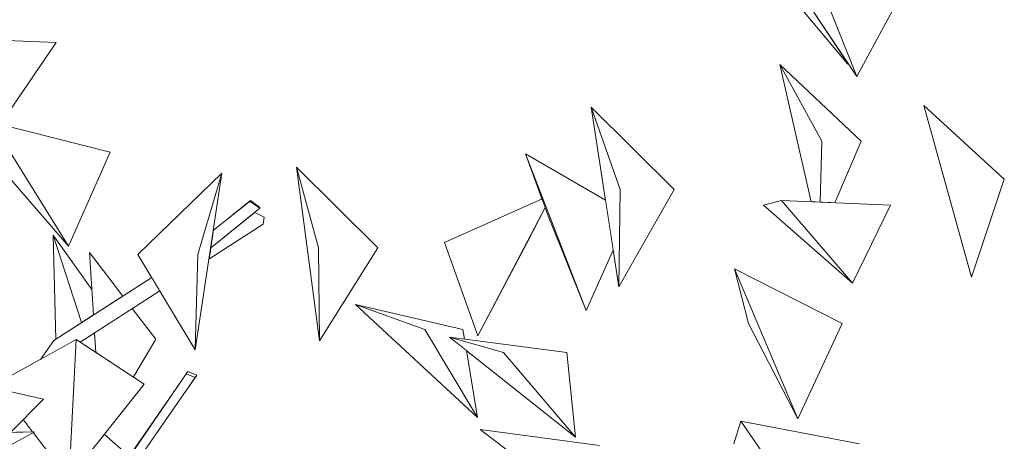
# Model space of a CAD drawing. Extents: x -289599 to -184549, y 66678 to 295474.
# Tile 340 of 656: x -263330 to -263036, y 71826 to 71952. Entities that reach past the tile are written whole.
import ezdxf

# ---------------------------------------------------------------- set-up
doc = ezdxf.new("R2010")
doc.units = 0
doc.header["$MEASUREMENT"] = 0
doc.linetypes.add('Wipeout_Contour', pattern=[1000, 0, -1000])
doc.layers.add('arch drzewa', color=8, linetype='Continuous')
doc.layers.add('arch drzewa_Nr_Pióra__4', color=8, linetype='Continuous', lineweight=9)

msp = doc.modelspace()

# ---------------------------------------------------------------- wipeouts: each hides what was drawn before it
at = {"color": 254, "linetype": 'Wipeout_Contour', "lineweight": 0, "ltscale": 1279927.513764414}
msp.add_wipeout([(-263090.47, 71916.05), (-263102.98, 71938.92), (-263093.69, 71897.99), (-263090.94, 71897.87)], dxfattribs=at).dxf.layer = 'arch drzewa'
at = {"color": 254, "linetype": 'Wipeout_Contour', "lineweight": 0, "ltscale": 960108.293071}
msp.add_wipeout([(-263150.65, 71901.63), (-263159.32, 71926.27), (-263151.09, 71872.62)], dxfattribs=at).dxf.layer = 'arch drzewa'
at = {"color": 254, "linetype": 'Wipeout_Contour', "lineweight": 0, "ltscale": 959800.319504}
msp.add_wipeout([(-263045.81, 71875.51), (-263036, 71904.73), (-263060.03, 71926.71)], dxfattribs=at).dxf.layer = 'arch drzewa'
at = {"color": 254, "linetype": 'Wipeout_Contour', "lineweight": 0, "ltscale": 960592.788595}
msp.add_wipeout([(-263315.34, 71884.72), (-263302.86, 71912.83), (-263338.39, 71921.79)], dxfattribs=at).dxf.layer = 'arch drzewa'
at = {"color": 254, "linetype": 'Wipeout_Contour', "lineweight": 0, "ltscale": 960354.489982}
msp.add_wipeout([(-263240.39, 71856.46), (-263240.71, 71884.27), (-263247.26, 71908.35)], dxfattribs=at).dxf.layer = 'arch drzewa'
at = {"color": 254, "linetype": 'Wipeout_Contour', "lineweight": 0, "ltscale": 1280228.367334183}
msp.add_wipeout([(-263193.12, 71857.94), (-263178.45, 71885.8), (-263173.02, 71896.25), (-263173.03, 71896.28)], dxfattribs=at).dxf.layer = 'arch drzewa'
at = {"color": 254, "linetype": 'Wipeout_Contour', "lineweight": 0, "ltscale": 1280562.727209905}
msp.add_wipeout([(-263273.16, 71882.42), (-263273.4, 71880.86), (-263257.18, 71891.29), (-263256.95, 71893.41)], dxfattribs=at).dxf.layer = 'arch drzewa'
at = {"color": 254, "linetype": 'Wipeout_Contour', "lineweight": 0, "ltscale": 959945.575222}
msp.add_wipeout([(-263097.62, 71833.22), (-263112.35, 71861.69), (-263116.5, 71877.98)], dxfattribs=at).dxf.layer = 'arch drzewa'
at = {"color": 254, "linetype": 'Wipeout_Contour', "lineweight": 0, "ltscale": 1280675.196844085}
msp.add_wipeout([(-263311.94, 71856.16), (-263311.88, 71856.11), (-263288.1, 71871.41), (-263288.48, 71872.05)], dxfattribs=at).dxf.layer = 'arch drzewa'
at = {"color": 254, "linetype": 'Wipeout_Contour', "lineweight": 0, "ltscale": 960555.803901}
msp.add_wipeout([(-263322.61, 71851.57), (-263316.22, 71855.12), (-263319.74, 71856.61)], dxfattribs=at).dxf.layer = 'arch drzewa'
at = {"color": 254, "linetype": 'Wipeout_Contour', "lineweight": 0, "ltscale": 960428.328703}
msp.add_wipeout([(-263277.52, 71845.52), (-263279.43, 71842.76), (-263277.03, 71846.19)], dxfattribs=at).dxf.layer = 'arch drzewa'
at = {"color": 254, "linetype": 'Wipeout_Contour', "lineweight": 0, "ltscale": 1280778.546240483}
msp.add_wipeout([(-263338.52, 71842.67), (-263343.04, 71828.93), (-263332.68, 71829.16), (-263322.77, 71839.1)], dxfattribs=at).dxf.layer = 'arch drzewa'

# ---------------------------------------------------------------- next in the draw order: linework, layer by layer
at = {"layer": 'arch drzewa_Nr_Pióra__4', "linetype": 'Continuous'}
for p, q in [((-263036, 71904.73), (-263060.03, 71926.71)), ((-263060.03, 71926.71), (-263045.81, 71875.51)), ((-263059.97, 71926.62), (-263060.03, 71926.71)), ((-263045.81, 71875.51), (-263036, 71904.73))]:
    msp.add_line(p, q, dxfattribs=at)

# ---------------------------------------------------------------- next in the draw order: wipeouts: each hides what was drawn before it
at = {"color": 254, "linetype": 'Wipeout_Contour', "lineweight": 0, "ltscale": 1599887.316727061}
msp.add_wipeout([(-263102.98, 71938.92), (-263090.47, 71916.05), (-263090.94, 71897.87), (-263086.63, 71897.69), (-263078.68, 71916.05)], dxfattribs=at).dxf.layer = 'arch drzewa'
at = {"color": 254, "linetype": 'Wipeout_Contour', "lineweight": 0, "ltscale": 1920192.275985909}
msp.add_wipeout([(-263159.32, 71926.27), (-263151.28, 71903.42), (-263150.65, 71901.63), (-263150.69, 71899.28), (-263151.09, 71872.62), (-263134.55, 71901.63)], dxfattribs=at).dxf.layer = 'arch drzewa'
at = {"color": 254, "linetype": 'Wipeout_Contour', "lineweight": 0, "ltscale": 960627.921221}
msp.add_wipeout([(-263315.34, 71884.72), (-263338.39, 71921.79), (-263339.72, 71912.83)], dxfattribs=at).dxf.layer = 'arch drzewa'
at = {"color": 254, "linetype": 'Wipeout_Contour', "lineweight": 0, "ltscale": 1280452.821323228}
msp.add_wipeout([(-263223.04, 71884.27), (-263247.26, 71908.35), (-263240.71, 71884.27), (-263240.39, 71856.46)], dxfattribs=at).dxf.layer = 'arch drzewa'
at = {"color": 254, "linetype": 'Wipeout_Contour', "lineweight": 0, "ltscale": 1280253.328839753}
msp.add_wipeout([(-263203.05, 71885.8), (-263193.12, 71857.94), (-263173.03, 71896.28), (-263173.98, 71898.86)], dxfattribs=at).dxf.layer = 'arch drzewa'
at = {"color": 254, "linetype": 'Wipeout_Contour', "lineweight": 0, "ltscale": 960428.326188}
msp.add_wipeout([(-263273.12, 71882.74), (-263273.16, 71882.42), (-263256.95, 71893.41)], dxfattribs=at).dxf.layer = 'arch drzewa'
at = {"color": 254, "linetype": 'Wipeout_Contour', "lineweight": 0, "ltscale": 959918.892304}
msp.add_wipeout([(-263097.62, 71833.22), (-263116.5, 71877.98), (-263084.44, 71861.69)], dxfattribs=at).dxf.layer = 'arch drzewa'
at = {"color": 254, "linetype": 'Wipeout_Contour', "lineweight": 0, "ltscale": 1280677.006511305}
msp.add_wipeout([(-263312.68, 71856.64), (-263311.94, 71856.16), (-263288.48, 71872.05), (-263288.72, 71872.44)], dxfattribs=at).dxf.layer = 'arch drzewa'
at = {"color": 254, "linetype": 'Wipeout_Contour', "lineweight": 0, "ltscale": 960561.735563}
msp.add_wipeout([(-263323.73, 71850.95), (-263322.61, 71851.57), (-263319.74, 71856.61)], dxfattribs=at).dxf.layer = 'arch drzewa'
at = {"color": 254, "linetype": 'Wipeout_Contour', "lineweight": 0, "ltscale": 960447.243065}
msp.add_wipeout([(-263280.17, 71846.61), (-263304.99, 71805.89), (-263277.52, 71845.52)], dxfattribs=at).dxf.layer = 'arch drzewa'
at = {"color": 254, "linetype": 'Wipeout_Contour', "lineweight": 0, "ltscale": 1280827.099444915}
msp.add_wipeout([(-263368.37, 71805.81), (-263347.57, 71828.61), (-263325.39, 71829.32), (-263357.64, 71828.61)], dxfattribs=at).dxf.layer = 'arch drzewa'

# ---------------------------------------------------------------- next in the draw order: linework, layer by layer
at = {"layer": 'arch drzewa_Nr_Pióra__4', "linetype": 'Continuous'}
for p, q in [((-263240.71, 71884.27), (-263247.26, 71908.35)), ((-263247.26, 71908.35), (-263240.39, 71856.46)), ((-263223.04, 71884.27), (-263247.26, 71908.35)), ((-263151.09, 71872.62), (-263150.65, 71901.63)), ((-263151.09, 71872.62), (-263134.55, 71901.63)), ((-263240.39, 71856.46), (-263240.71, 71884.27)), ((-263112.35, 71861.69), (-263116.5, 71877.98))]:
    msp.add_line(p, q, dxfattribs=at)

# ---------------------------------------------------------------- next in the draw order: wipeouts: each hides what was drawn before it
at = {"color": 254, "linetype": 'Wipeout_Contour', "lineweight": 0, "ltscale": 959974.040904}
msp.add_wipeout([(-263080.07, 71935.41), (-263099.49, 71964.67), (-263097.74, 71979.97)], dxfattribs=at).dxf.layer = 'arch drzewa'
at = {"color": 254, "linetype": 'Wipeout_Contour', "lineweight": 0, "ltscale": 960661.167371}
msp.add_wipeout([(-263335.16, 71921.82), (-263318.97, 71945.51), (-263348.94, 71946.76)], dxfattribs=at).dxf.layer = 'arch drzewa'
at = {"color": 254, "linetype": 'Wipeout_Contour', "lineweight": 0, "ltscale": 960150.127836}
msp.add_wipeout([(-263160.85, 71865.54), (-263172.31, 71894.31), (-263178.92, 71912.29)], dxfattribs=at).dxf.layer = 'arch drzewa'
at = {"color": 254, "linetype": 'Wipeout_Contour', "lineweight": 0, "ltscale": 959899.485659}
msp.add_wipeout([(-263069.94, 71896.97), (-263102.53, 71898.37), (-263081.29, 71873.73)], dxfattribs=at).dxf.layer = 'arch drzewa'
at = {"color": 254, "linetype": 'Wipeout_Contour', "lineweight": 0, "ltscale": 1280566.31332872}
msp.add_wipeout([(-263273.12, 71882.74), (-263256.95, 71893.41), (-263259.75, 71894.8), (-263272.91, 71884.13)], dxfattribs=at).dxf.layer = 'arch drzewa'
at = {"color": 254, "linetype": 'Wipeout_Contour', "lineweight": 0, "ltscale": 1280679.245840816}
msp.add_wipeout([(-263312.81, 71856.72), (-263312.68, 71856.64), (-263288.72, 71872.44), (-263289.44, 71873.64)], dxfattribs=at).dxf.layer = 'arch drzewa'
at = {"color": 254, "linetype": 'Wipeout_Contour', "lineweight": 0, "ltscale": 960154.770338}
msp.add_wipeout([(-263163.97, 71827.72), (-263185.45, 71853.04), (-263201.57, 71857.59)], dxfattribs=at).dxf.layer = 'arch drzewa'
at = {"color": 254, "linetype": 'Wipeout_Contour', "lineweight": 0, "ltscale": 960465.08462}
msp.add_wipeout([(-263306.55, 71808.21), (-263304.99, 71805.89), (-263280.17, 71846.61)], dxfattribs=at).dxf.layer = 'arch drzewa'
at = {"color": 254, "linetype": 'Wipeout_Contour', "lineweight": 0, "ltscale": 959912.821673}
msp.add_wipeout([(-263091.05, 71798.59), (-263116.75, 71825.76), (-263114.66, 71832.47)], dxfattribs=at).dxf.layer = 'arch drzewa'
at = {"color": 254, "linetype": 'Wipeout_Contour', "lineweight": 0, "ltscale": 960611.42811}
msp.add_wipeout([(-263368.37, 71805.81), (-263325.39, 71829.32), (-263347.57, 71828.61)], dxfattribs=at).dxf.layer = 'arch drzewa'

# ---------------------------------------------------------------- next in the draw order: linework, layer by layer
at = {"layer": 'arch drzewa_Nr_Pióra__4', "linetype": 'Continuous'}
for p, q in [((-263318.97, 71945.51), (-263348.94, 71946.76)), ((-263335.16, 71921.82), (-263318.97, 71945.51)), ((-263302.86, 71912.83), (-263338.39, 71921.79))]:
    msp.add_line(p, q, dxfattribs=at)

# ---------------------------------------------------------------- next in the draw order: wipeouts: each hides what was drawn before it
at = {"color": 254, "linetype": 'Wipeout_Contour', "lineweight": 0, "ltscale": 959940.305195}
msp.add_wipeout([(-263080.07, 71935.41), (-263097.74, 71979.97), (-263064.23, 71964.67)], dxfattribs=at).dxf.layer = 'arch drzewa'
at = {"color": 254, "linetype": 'Wipeout_Contour', "lineweight": 0, "ltscale": 1280166.064200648}
msp.add_wipeout([(-263155.05, 71898.46), (-263178.92, 71912.29), (-263160.85, 71865.54), (-263152.76, 71883.51)], dxfattribs=at).dxf.layer = 'arch drzewa'
at = {"color": 254, "linetype": 'Wipeout_Contour', "lineweight": 0, "ltscale": 1280551.398658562}
msp.add_wipeout([(-263261.04, 71898.35), (-263261.08, 71898.09), (-263258.23, 71896.03), (-263258.2, 71896.29)], dxfattribs=at).dxf.layer = 'arch drzewa'
at = {"color": 254, "linetype": 'Wipeout_Contour', "lineweight": 0, "ltscale": 959935.817415}
msp.add_wipeout([(-263107.89, 71896.97), (-263081.29, 71873.73), (-263102.53, 71898.37)], dxfattribs=at).dxf.layer = 'arch drzewa'
at = {"color": 254, "linetype": 'Wipeout_Contour', "lineweight": 0, "ltscale": 1921049.740762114}
msp.add_wipeout([(-263290.49, 71875.38), (-263319.74, 71856.61), (-263316.22, 71855.12), (-263313.05, 71856.88), (-263312.81, 71856.72), (-263289.44, 71873.64)], dxfattribs=at).dxf.layer = 'arch drzewa'
at = {"color": 254, "linetype": 'Wipeout_Contour', "lineweight": 0, "ltscale": 1280192.021498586}
msp.add_wipeout([(-263166.57, 71853.04), (-263201.57, 71857.59), (-263185.45, 71853.04), (-263163.97, 71827.72)], dxfattribs=at).dxf.layer = 'arch drzewa'
at = {"color": 254, "linetype": 'Wipeout_Contour', "lineweight": 0, "ltscale": 1280574.534790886}
msp.add_wipeout([(-263279.68, 71847.28), (-263280.17, 71846.61), (-263277.52, 71845.52), (-263277.03, 71846.19)], dxfattribs=at).dxf.layer = 'arch drzewa'
at = {"color": 254, "linetype": 'Wipeout_Contour', "lineweight": 0, "ltscale": 960468.09984}
msp.add_wipeout([(-263306.55, 71808.21), (-263282.46, 71843.27), (-263305.69, 71809.79)], dxfattribs=at).dxf.layer = 'arch drzewa'
at = {"color": 254, "linetype": 'Wipeout_Contour', "lineweight": 0, "ltscale": 959876.988287}
msp.add_wipeout([(-263091.05, 71798.59), (-263114.66, 71832.47), (-263079.18, 71825.76)], dxfattribs=at).dxf.layer = 'arch drzewa'

# ---------------------------------------------------------------- next in the draw order: linework, layer by layer
at = {"layer": 'arch drzewa_Nr_Pióra__4', "linetype": 'Continuous'}
for p, q in [((-263080.07, 71935.41), (-263064.23, 71964.67)), ((-263150.65, 71901.63), (-263159.32, 71926.27)), ((-263159.32, 71926.27), (-263151.09, 71872.62)), ((-263134.55, 71901.63), (-263159.32, 71926.27)), ((-263090.94, 71897.87), (-263090.47, 71916.05)), ((-263086.63, 71897.69), (-263078.68, 71916.05)), ((-263172.31, 71894.31), (-263178.92, 71912.29)), ((-263178.92, 71912.29), (-263160.85, 71865.54)), ((-263155.05, 71898.46), (-263178.92, 71912.29)), ((-263203.05, 71885.8), (-263173.98, 71898.86)), ((-263107.89, 71896.97), (-263102.53, 71898.37)), ((-263081.29, 71873.73), (-263107.89, 71896.97)), ((-263069.94, 71896.97), (-263102.53, 71898.37)), ((-263102.53, 71898.37), (-263081.29, 71873.73)), ((-263081.29, 71873.73), (-263069.94, 71896.97)), ((-263178.45, 71885.8), (-263173.02, 71896.25)), ((-263160.85, 71865.54), (-263172.31, 71894.31)), ((-263160.85, 71865.54), (-263152.76, 71883.51)), ((-263116.5, 71877.98), (-263097.62, 71833.22)), ((-263084.44, 71861.69), (-263116.5, 71877.98)), ((-263097.62, 71833.22), (-263112.35, 71861.69)), ((-263097.62, 71833.22), (-263084.44, 71861.69)), ((-263280.17, 71846.61), (-263279.68, 71847.28)), ((-263279.68, 71847.28), (-263277.03, 71846.19)), ((-263277.52, 71845.52), (-263280.17, 71846.61)), ((-263279.43, 71842.76), (-263277.03, 71846.19)), ((-263278.5, 71844.12), (-263277.52, 71845.52)), ((-263277.03, 71846.19), (-263277.52, 71845.52)), ((-263116.75, 71825.76), (-263114.66, 71832.47)), ((-263114.66, 71832.47), (-263091.05, 71798.59)), ((-263079.18, 71825.76), (-263114.66, 71832.47))]:
    msp.add_line(p, q, dxfattribs=at)

# ---------------------------------------------------------------- next in the draw order: wipeouts: each hides what was drawn before it
at = {"color": 254, "linetype": 'Wipeout_Contour', "lineweight": 0, "ltscale": 959930.709364}
msp.add_wipeout([(-263082.83, 71939.57), (-263082.72, 71939.09), (-263082.61, 71939.24)], dxfattribs=at).dxf.layer = 'arch drzewa'
at = {"color": 254, "linetype": 'Wipeout_Contour', "lineweight": 0, "ltscale": 1280571.028243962}
msp.add_wipeout([(-263272.16, 71889.11), (-263272.91, 71884.13), (-263258.23, 71896.03), (-263261.08, 71898.09)], dxfattribs=at).dxf.layer = 'arch drzewa'
at = {"color": 254, "linetype": 'Wipeout_Contour', "lineweight": 0, "ltscale": 960558.244874}
msp.add_wipeout([(-263319.9, 71887.99), (-263319.1, 71857.02), (-263311.4, 71861.96)], dxfattribs=at).dxf.layer = 'arch drzewa'
at = {"color": 254, "linetype": 'Wipeout_Contour', "lineweight": 0, "ltscale": 960238.841798}
msp.add_wipeout([(-263193.2, 71833.6), (-263209, 71859.9), (-263229.69, 71867.31)], dxfattribs=at).dxf.layer = 'arch drzewa'
at = {"color": 254, "linetype": 'Wipeout_Contour', "lineweight": 0, "ltscale": 960085.685603}
msp.add_wipeout([(-263151.56, 71798.79), (-263156.81, 71825.26), (-263192.42, 71830.01)], dxfattribs=at).dxf.layer = 'arch drzewa'
at = {"color": 254, "linetype": 'Wipeout_Contour', "lineweight": 0, "ltscale": 1280643.025299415}
msp.add_wipeout([(-263306.44, 71826.31), (-263300.13, 71817.81), (-263297.22, 71822), (-263304.64, 71828.57)], dxfattribs=at).dxf.layer = 'arch drzewa'

# ---------------------------------------------------------------- next in the draw order: linework, layer by layer
at = {"layer": 'arch drzewa_Nr_Pióra__4', "linetype": 'Continuous'}
for p, q in [((-263258.2, 71896.29), (-263258.23, 71896.03)), ((-263257.18, 71891.29), (-263256.95, 71893.41)), ((-263163.97, 71827.72), (-263185.45, 71853.04)), ((-263163.97, 71827.72), (-263166.57, 71853.04)), ((-263156.81, 71825.26), (-263192.42, 71830.01)), ((-263192.42, 71830.01), (-263151.56, 71798.79))]:
    msp.add_line(p, q, dxfattribs=at)

# ---------------------------------------------------------------- next in the draw order: wipeouts: each hides what was drawn before it
at = {"color": 254, "linetype": 'Wipeout_Contour', "lineweight": 0, "ltscale": 1599961.883395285}
msp.add_wipeout([(-263106.9, 71968.02), (-263082.72, 71939.09), (-263082.83, 71939.57), (-263099.49, 71964.67), (-263098.32, 71974.87)], dxfattribs=at).dxf.layer = 'arch drzewa'
at = {"color": 254, "linetype": 'Wipeout_Contour', "lineweight": 0, "ltscale": 1280574.953629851}
msp.add_wipeout([(-263272.12, 71889.37), (-263272.16, 71889.11), (-263261.08, 71898.09), (-263261.04, 71898.35)], dxfattribs=at).dxf.layer = 'arch drzewa'
at = {"color": 254, "linetype": 'Wipeout_Contour', "lineweight": 0, "ltscale": 1280728.92216063}
msp.add_wipeout([(-263319.9, 71887.99), (-263311.4, 71861.96), (-263307.88, 71864.22), (-263308.36, 71871.83)], dxfattribs=at).dxf.layer = 'arch drzewa'
at = {"color": 254, "linetype": 'Wipeout_Contour', "lineweight": 0, "ltscale": 2240513.981901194}
msp.add_wipeout([(-263229.69, 71867.31), (-263209, 71859.9), (-263193.2, 71833.6), (-263196.55, 71853.6), (-263201.57, 71857.59), (-263197.12, 71857.01), (-263197.61, 71859.9)], dxfattribs=at).dxf.layer = 'arch drzewa'
at = {"color": 254, "linetype": 'Wipeout_Contour', "lineweight": 0, "ltscale": 960526.428591}
msp.add_wipeout([(-263311.88, 71856.11), (-263307.18, 71853.03), (-263307.55, 71858.9)], dxfattribs=at).dxf.layer = 'arch drzewa'

# ---------------------------------------------------------------- next in the draw order: linework, layer by layer
at = {"layer": 'arch drzewa_Nr_Pióra__4', "linetype": 'Continuous'}
for p, q in [((-263097.74, 71979.97), (-263080.07, 71935.41)), ((-263082.72, 71939.09), (-263106.9, 71968.02)), ((-263080.07, 71935.41), (-263099.49, 71964.67)), ((-263090.47, 71916.05), (-263102.98, 71938.92)), ((-263102.98, 71938.92), (-263093.69, 71897.99)), ((-263078.68, 71916.05), (-263102.98, 71938.92)), ((-263082.83, 71939.57), (-263082.72, 71939.09)), ((-263082.72, 71939.09), (-263082.61, 71939.24)), ((-263338.39, 71921.79), (-263315.34, 71884.72)), ((-263315.34, 71884.72), (-263339.72, 71912.83)), ((-263315.34, 71884.72), (-263302.86, 71912.83)), ((-263261.08, 71898.09), (-263261.04, 71898.35)), ((-263258.23, 71896.03), (-263261.08, 71898.09)), ((-263261.04, 71898.35), (-263258.2, 71896.29)), ((-263256.95, 71893.41), (-263259.75, 71894.8)), ((-263173.03, 71896.28), (-263193.12, 71857.94)), ((-263311.4, 71861.96), (-263319.9, 71887.99)), ((-263193.12, 71857.94), (-263203.05, 71885.8)), ((-263193.12, 71857.94), (-263178.45, 71885.8)), ((-263240.39, 71856.46), (-263223.04, 71884.27)), ((-263209, 71859.9), (-263229.69, 71867.31)), ((-263229.69, 71867.31), (-263193.2, 71833.6)), ((-263197.61, 71859.9), (-263229.69, 71867.31)), ((-263193.2, 71833.6), (-263209, 71859.9)), ((-263197.12, 71857.01), (-263197.61, 71859.9)), ((-263185.45, 71853.04), (-263201.57, 71857.59)), ((-263201.57, 71857.59), (-263163.97, 71827.72)), ((-263166.57, 71853.04), (-263201.57, 71857.59)), ((-263193.2, 71833.6), (-263196.55, 71853.6))]:
    msp.add_line(p, q, dxfattribs=at)

# ---------------------------------------------------------------- next in the draw order: wipeouts: each hides what was drawn before it
at = {"color": 254, "linetype": 'Wipeout_Contour', "lineweight": 0, "ltscale": 1600830.065705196}
msp.add_wipeout([(-263296.31, 71866.13), (-263307.55, 71858.9), (-263307.18, 71853.03), (-263295.97, 71845.68), (-263289.28, 71856.93)], dxfattribs=at).dxf.layer = 'arch drzewa'
at = {"color": 254, "linetype": 'Wipeout_Contour', "lineweight": 0, "ltscale": 2881677.141705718}
msp.add_wipeout([(-263313.05, 71856.88), (-263337.02, 71843.56), (-263335.87, 71842.07), (-263322.77, 71839.1), (-263328.87, 71832.98), (-263326.03, 71829.31), (-263325.39, 71829.32), (-263325.85, 71829.07), (-263315.2, 71815.27)], dxfattribs=at).dxf.layer = 'arch drzewa'

# ---------------------------------------------------------------- next in the draw order: linework, layer by layer
at = {"layer": 'arch drzewa_Nr_Pióra__4', "linetype": 'Continuous'}
for p, q in [((-263319.9, 71887.99), (-263319.1, 71857.02)), ((-263323.73, 71850.95), (-263319.74, 71856.61)), ((-263322.77, 71839.1), (-263338.52, 71842.67)), ((-263332.68, 71829.16), (-263322.77, 71839.1)), ((-263326.03, 71829.31), (-263328.87, 71832.98)), ((-263325.39, 71829.32), (-263368.37, 71805.81)), ((-263357.64, 71828.61), (-263325.39, 71829.32)), ((-263347.57, 71828.61), (-263325.39, 71829.32))]:
    msp.add_line(p, q, dxfattribs=at)

# ---------------------------------------------------------------- next in the draw order: wipeouts: each hides what was drawn before it
at = {"color": 254, "linetype": 'Wipeout_Contour', "lineweight": 0, "ltscale": 1280613.281103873}
msp.add_wipeout([(-263269.55, 71906.53), (-263294.64, 71882.28), (-263277.47, 71853.74), (-263276.71, 71882.28)], dxfattribs=at).dxf.layer = 'arch drzewa'
at = {"color": 254, "linetype": 'Wipeout_Contour', "lineweight": 0, "ltscale": 960527.500067}
msp.add_wipeout([(-263299.14, 71869.83), (-263309.06, 71882.81), (-263307.88, 71864.22)], dxfattribs=at).dxf.layer = 'arch drzewa'

# ---------------------------------------------------------------- next in the draw order: linework, layer by layer
at = {"layer": 'arch drzewa_Nr_Pióra__4', "linetype": 'Continuous'}
for p, q in [((-263308.36, 71871.83), (-263319.9, 71887.99)), ((-263299.14, 71869.83), (-263309.06, 71882.81)), ((-263309.06, 71882.81), (-263307.88, 71864.22))]:
    msp.add_line(p, q, dxfattribs=at)

# ---------------------------------------------------------------- next in the draw order: wipeouts: each hides what was drawn before it
at = {"color": 254, "linetype": 'Wipeout_Contour', "lineweight": 0, "ltscale": 960444.42794}
msp.add_wipeout([(-263277.47, 71853.74), (-263269.55, 71906.53), (-263276.71, 71882.28)], dxfattribs=at).dxf.layer = 'arch drzewa'
at = {"color": 254, "linetype": 'Wipeout_Contour', "lineweight": 0, "ltscale": 960507.261863}
msp.add_wipeout([(-263315.2, 71815.27), (-263313.05, 71856.88), (-263292.74, 71843.56)], dxfattribs=at).dxf.layer = 'arch drzewa'

# ---------------------------------------------------------------- next in the draw order: linework, layer by layer
at = {"layer": 'arch drzewa_Nr_Pióra__4', "linetype": 'Continuous'}
for p, q in [((-263294.64, 71882.28), (-263269.55, 71906.53)), ((-263269.55, 71906.53), (-263277.47, 71853.74)), ((-263276.71, 71882.28), (-263269.55, 71906.53)), ((-263272.12, 71889.37), (-263261.04, 71898.35)), ((-263272.91, 71884.13), (-263258.23, 71896.03)), ((-263273.4, 71880.86), (-263257.18, 71891.29)), ((-263277.47, 71853.74), (-263294.64, 71882.28)), ((-263277.47, 71853.74), (-263276.71, 71882.28)), ((-263319.74, 71856.61), (-263290.49, 71875.38)), ((-263311.88, 71856.11), (-263288.1, 71871.41)), ((-263289.28, 71856.93), (-263296.31, 71866.13)), ((-263307.55, 71858.9), (-263307.18, 71853.03)), ((-263337.02, 71843.56), (-263313.05, 71856.88)), ((-263313.05, 71856.88), (-263315.2, 71815.27)), ((-263292.74, 71843.56), (-263313.05, 71856.88)), ((-263295.97, 71845.68), (-263289.28, 71856.93)), ((-263306.55, 71808.21), (-263280.17, 71846.61)), ((-263304.99, 71805.89), (-263277.52, 71845.52)), ((-263315.2, 71815.27), (-263292.74, 71843.56)), ((-263305.69, 71809.79), (-263282.46, 71843.27)), ((-263315.2, 71815.27), (-263325.85, 71829.07)), ((-263297.22, 71822), (-263304.64, 71828.57))]:
    msp.add_line(p, q, dxfattribs=at)

doc.saveas('drawing.dxf')
